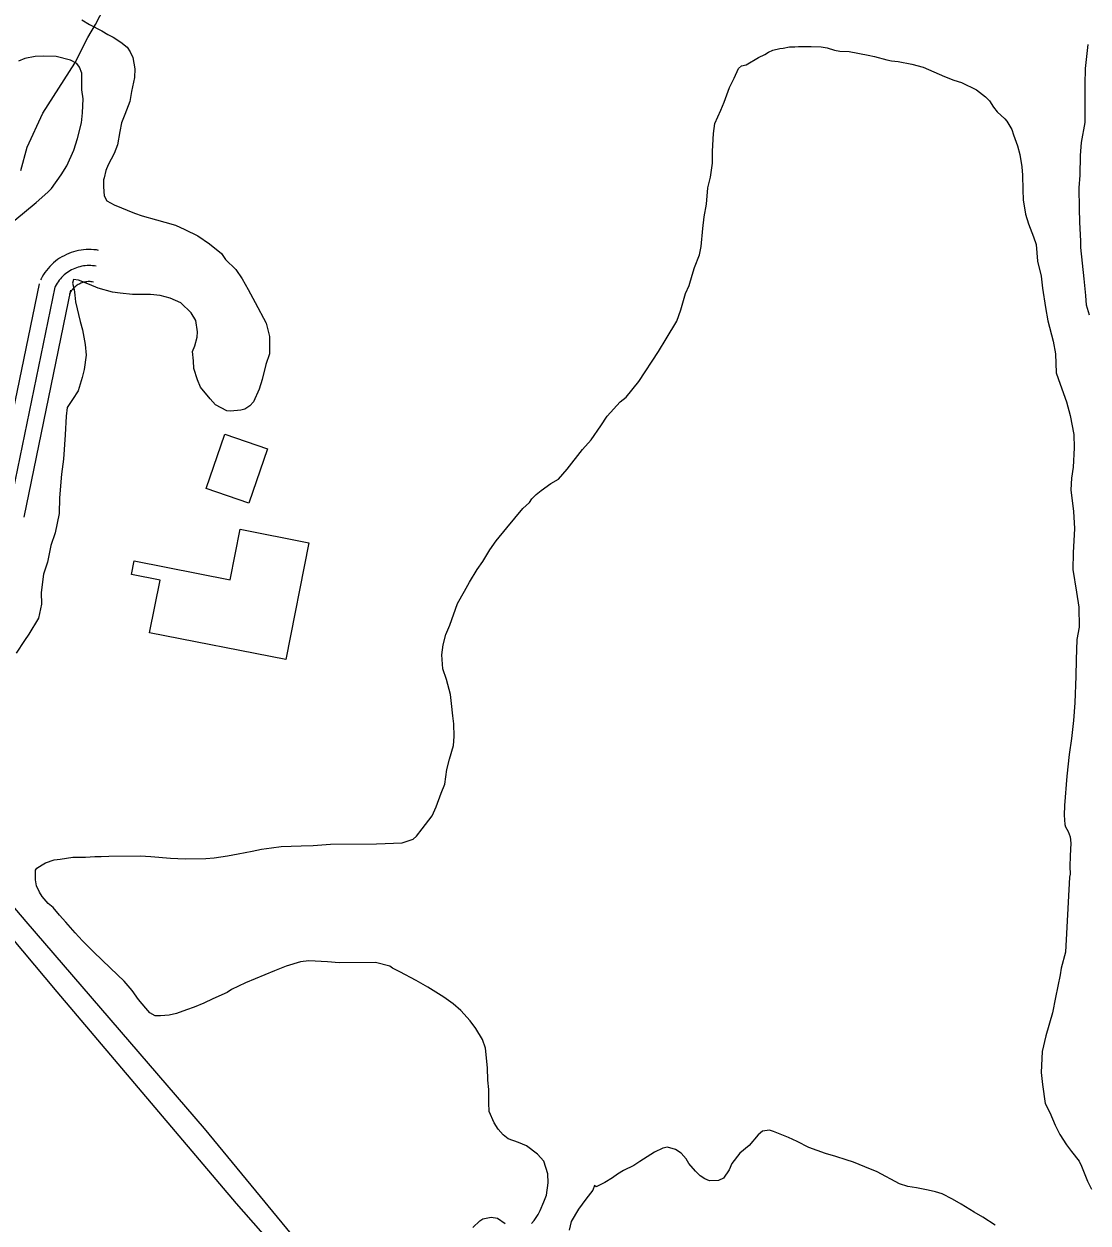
# Model space of a CAD drawing. Extents: x 3313442 to 3351311, y 721974 to 747360.
# Drawn here: x 3330734 to 3331726, y 736863 to 737982 of the extents above; entities that cross this region are included whole.
import ezdxf

# ---------------------------------------------------------------- set-up
doc = ezdxf.new("R2010")
doc.units = 0
for name, color, linetype in [('V-BLDG-OTLN', 7, 'Continuous'), ('V-ROAD-CNTR', 7, 'Continuous'), ('V-SITE-VEGE', 7, 'Continuous'), ('V-TOPO-SHOR', 7, 'Continuous')]:
    doc.layers.add(name, color=color, linetype=linetype)

msp = doc.modelspace()

# ---------------------------------------------------------------- linework, layer by layer
at = {"layer": 'V-BLDG-OTLN'}
for points in [[(3330961, 737585.4), (3330943.4, 737534.6), (3330903.6, 737548.4), (3330921.2, 737599.2)], [(3330851, 737413.7), (3330860.7, 737463), (3330834.1, 737468.2), (3330836.6, 737480.8), (3330926.1, 737463.2), (3330935.3, 737510.3), (3330999.4, 737497.7), (3330978, 737388.7)]]:
    msp.add_lwpolyline(points, close=True, dxfattribs=at)
at = {"layer": 'V-ROAD-CNTR'}
for points in [[(3330803.4, 737770.6), (3330801.4, 737771), (3330799, 737771.2), (3330796.6, 737771.4), (3330794.2, 737771.4), (3330791.8, 737771.3), (3330789.4, 737771.1), (3330787, 737770.8), (3330784.7, 737770.4), (3330782.3, 737769.9), (3330780, 737769.3), (3330777.8, 737768.5), (3330775.5, 737767.7), (3330773.3, 737766.7), (3330771.2, 737765.6), (3330769.1, 737764.5), (3330767, 737763.2), (3330765.1, 737761.9), (3330763.1, 737760.4), (3330761.3, 737758.9), (3330759.5, 737757.2), (3330757.9, 737755.5), (3330756.3, 737753.8), (3330754.7, 737751.9), (3330753.3, 737750), (3330752, 737748), (3330750.7, 737745.9), (3330749.7, 737743.9), (3330749.2, 737743)], [(3330801, 737755.8), (3330799.4, 737756.1), (3330797.7, 737756.3), (3330796, 737756.4), (3330794.3, 737756.4), (3330792.7, 737756.4), (3330791, 737756.2), (3330789.3, 737756), (3330787.6, 737755.7), (3330786, 737755.3), (3330784.4, 737754.9), (3330782.8, 737754.4), (3330781.2, 737753.8), (3330779.6, 737753.1), (3330778.1, 737752.3), (3330776.7, 737751.5), (3330775.2, 737750.6), (3330773.8, 737749.7), (3330772.5, 737748.7), (3330771.2, 737747.6), (3330770, 737746.4), (3330768.8, 737745.2), (3330767.7, 737744), (3330766.6, 737742.7), (3330765.6, 737741.3), (3330764.6, 737739.9), (3330763.8, 737738.5), (3330763, 737737), (3330762.6, 737736.3)], [(3330747.9, 737739.3), (3330721.3, 737609.6)], [(3330798.7, 737741), (3330797.4, 737741.2), (3330796.4, 737741.3), (3330795.4, 737741.4), (3330794.5, 737741.4), (3330793.5, 737741.4), (3330792.5, 737741.3), (3330791.6, 737741.2), (3330790.6, 737741), (3330789.6, 737740.8), (3330788.7, 737740.5), (3330787.8, 737740.2), (3330786.9, 737739.9), (3330786, 737739.5), (3330785.1, 737739.1), (3330784.3, 737738.6), (3330783.4, 737738.1), (3330782.6, 737737.5), (3330781.8, 737736.9), (3330781.1, 737736.3), (3330780.4, 737735.7), (3330779.7, 737735), (3330779, 737734.2), (3330778.4, 737733.5), (3330777.9, 737732.7), (3330777.3, 737731.9), (3330776.8, 737731.1), (3330776.3, 737730.1), (3330776.1, 737729.7)], [(3330762.6, 737736.3), (3330719.1, 737524.7)], [(3330777.3, 737733.3), (3330733.8, 737521.7)]]:
    msp.add_lwpolyline(points, dxfattribs=at)
at = {"layer": 'V-SITE-VEGE'}
for points in [[(3330787.7, 737985.7), (3330794.9, 737981.3), (3330806.4, 737975.5), (3330811.9, 737972.1), (3330817.1, 737969.4), (3330824, 737965), (3330829.9, 737960.2), (3330832.7, 737955.8), (3330835.2, 737950.6), (3330837.3, 737939.9), (3330837, 737932), (3330834, 737918.9), (3330832.4, 737909.6), (3330828, 737897.5), (3330824.6, 737889.5), (3330823.3, 737881.6), (3330821, 737869.2), (3330818, 737860.9), (3330812.2, 737850.5), (3330810.2, 737845), (3330808.5, 737838.4), (3330807.8, 737836.3), (3330807.9, 737829.8), (3330808.6, 737821.5), (3330811.1, 737816.7), (3330818, 737813), (3330837, 737805.2), (3330843.9, 737802.8), (3330857.4, 737799.2), (3330865.3, 737796.8), (3330875, 737794.1), (3330883.7, 737790.1), (3330895.8, 737784), (3330906.9, 737776.8), (3330918, 737767.6), (3330921.8, 737762.1), (3330931.5, 737752.6), (3330937.4, 737744), (3330943, 737734), (3330949.3, 737722)], [(3331727.6, 737710), (3331724.7, 737719.3), (3331724.3, 737728.6), (3331722.5, 737744.1), (3331719.5, 737773.4), (3331719.4, 737779.2), (3331718.6, 737796.8), (3331718.1, 737809.5), (3331718, 737828.8), (3331718.9, 737840.6), (3331719.1, 737859.2), (3331720.1, 737871.2), (3331723.4, 737889.9), (3331723.6, 737904), (3331723.4, 737925.4), (3331724, 737940.2), (3331726.2, 737962.6)], [(3330725.1, 737798.8), (3330745.3, 737815.2), (3330755.9, 737824.9), (3330759.3, 737828.4), (3330768.5, 737841.2), (3330773.6, 737849.5), (3330780.4, 737864), (3330783.7, 737875.1), (3330787.4, 737889.6), (3330788.4, 737898.9), (3330788.9, 737912), (3330787.8, 737920.3), (3330787.7, 737935.8), (3330785.6, 737941.6), (3330783.2, 737945), (3330777.3, 737948.1), (3330763.8, 737951.4), (3330752.1, 737951.7), (3330744.2, 737951.6), (3330734.5, 737949.5), (3330728.7, 737947)], [(3331138, 737441), (3331144.5, 737452.7), (3331149.2, 737461), (3331156.4, 737472.8), (3331161.8, 737480.4), (3331168.3, 737491.2), (3331174.1, 737499.5), (3331184, 737511.6), (3331199, 737529.7), (3331205.2, 737535.2), (3331207.5, 737538.7), (3331211.6, 737542.9), (3331216.1, 737546.4), (3331225.3, 737553), (3331232.2, 737557.2), (3331240.4, 737566.5), (3331254.7, 737584.9), (3331262.9, 737593.9), (3331271.8, 737606.8), (3331277.6, 737615.8), (3331289.9, 737629.3), (3331295.3, 737633.5), (3331307.3, 737648.1), (3331325.7, 737676.1), (3331332.8, 737687.9), (3331342.7, 737704.5), (3331346.4, 737715.2), (3331350.7, 737730.4), (3331354.1, 737737.7), (3331357.1, 737747.4), (3331359.2, 737754.6), (3331363.9, 737766.4), (3331365.5, 737774.3), (3331366.8, 737790.9), (3331368.1, 737801.9), (3331370.4, 737813.6), (3331371.7, 737828.8), (3331374, 737838.8), (3331376, 737851.9), (3331375.9, 737863), (3331376.8, 737879.5), (3331378.1, 737888.8), (3331383.8, 737901.3), (3331386.9, 737908.9), (3331391.9, 737922.7), (3331396.3, 737931.3), (3331400.1, 737940.3), (3331403.1, 737942.8), (3331407.3, 737943.8), (3331418.9, 737950.5), (3331424.8, 737953.3), (3331428.2, 737955.4), (3331432.3, 737957.5), (3331438.8, 737958.9), (3331441.9, 737959.3), (3331447.8, 737960.4), (3331452.6, 737960.4), (3331456.1, 737960.8), (3331468.1, 737960.9), (3331477.4, 737960.6), (3331482.9, 737959.6), (3331489.9, 737957.3), (3331494.7, 737956.3), (3331503.3, 737956), (3331521.3, 737952.7), (3331527.1, 737951.4), (3331538.5, 737948.3), (3331543, 737947.3)], [(3331543, 737947.3), (3331549.2, 737946.7), (3331562, 737944.4), (3331572.3, 737941.4), (3331592.4, 737932.9), (3331601, 737929.5), (3331608.3, 737927.2), (3331622.1, 737920.4), (3331630.5, 737913.9), (3331634.3, 737910.2), (3331638.1, 737904.3), (3331641.6, 737899.9), (3331648.5, 737893.4), (3331650.6, 737891), (3331655.2, 737883.5), (3331656.6, 737878.3), (3331660.5, 737868), (3331662.6, 737860.1), (3331664.4, 737848.4), (3331665.2, 737840.8), (3331665.3, 737827), (3331665.7, 737817.7), (3331667.9, 737804.3), (3331670.7, 737795.4), (3331675.3, 737783.3), (3331677.7, 737776.1), (3331679.2, 737760.6), (3331682.5, 737746.5), (3331683.6, 737735.2), (3331686.5, 737717.3), (3331688.7, 737704.9), (3331693.6, 737686), (3331695.8, 737673.9), (3331696.6, 737656.4), (3331700.2, 737645.7), (3331706.2, 737629.2), (3331709.7, 737616.5), (3331712.9, 737598.9), (3331713.4, 737586.2), (3331712.2, 737568.3), (3331710.9, 737557.9), (3331710.3, 737547.2), (3331712.8, 737526.9), (3331713.6, 737511.1), (3331712.5, 737488.3), (3331711.9, 737472.8), (3331715.5, 737451.5), (3331717.7, 737437.7), (3331717.8, 737419.1), (3331715.9, 737407.4), (3331715, 737388.4), (3331714.8, 737373.2), (3331713.9, 737348.4), (3331712.7, 737331.9), (3331710.7, 737315), (3331708.5, 737300.1), (3331706.5, 737280.1), (3331704.4, 737252.5), (3331704.1, 737243.6), (3331704.5, 737235), (3331705.2, 737232.6), (3331707.6, 737228.4), (3331709.4, 737223.3), (3331710.1, 737217.4), (3331709.6, 737205.7), (3331709.3, 737195.7), (3331709.7, 737188.5), (3331709, 737185.7), (3331705.1, 737115.7), (3331701.1, 737100.9), (3331700.1, 737094.7), (3331695.8, 737073.3), (3331693.2, 737059.1), (3331686.8, 737037.7), (3331683.5, 737022.9), (3331682.6, 737003.6), (3331683.7, 736992.2), (3331686.3, 736974.6), (3331690.5, 736966.1), (3331695.7, 736954.4), (3331699.9, 736945.5), (3331706.2, 736935.9), (3331710.7, 736929.7), (3331718, 736920.8), (3331720.2, 736916), (3331725.8, 736902.2), (3331729.3, 736894.7)], [(3330949.3, 737722), (3330959.8, 737702.5), (3330962.7, 737690.1), (3330962.8, 737673.9), (3330959.5, 737664.2), (3330955.8, 737650.1), (3330953.1, 737641.1), (3330947.7, 737629.3), (3330944.3, 737625.5), (3330939.8, 737622.4), (3330936, 737621.6), (3330926.4, 737620.5), (3330922.9, 737620.8), (3330912.5, 737626.3), (3330907.3, 737632.1), (3330898.3, 737643), (3330895.5, 737649.9), (3330892.3, 737660.2), (3330891.9, 737667.5), (3330891.1, 737676.1), (3330893.1, 737681.6), (3330895.2, 737689.5), (3330895.5, 737694.7), (3330894, 737705), (3330889.8, 737712.2), (3330880.1, 737721.5), (3330870.1, 737725.9), (3330860.7, 737728.6), (3330851.8, 737729.5), (3330834.9, 737729.4), (3330823.5, 737730.7), (3330816.2, 737731.6), (3330803.1, 737735.3), (3330794.8, 737738.7), (3330784.5, 737742.8), (3330780, 737743.4), (3330779, 737740), (3330780.7, 737734.1), (3330781.1, 737728.9), (3330781.9, 737722.7), (3330786.1, 737704.2), (3330788.3, 737696.3), (3330790.8, 737682.8), (3330791.9, 737672.9), (3330789.9, 737659.4), (3330787.9, 737651.8), (3330784.2, 737639.4), (3330779.1, 737631.4), (3330774, 737624.1), (3330773.1, 737615.8), (3330772.2, 737598.6), (3330770.6, 737575.9), (3330768.7, 737561.7), (3330766.8, 737539.6), (3330766.6, 737525.2), (3330762.9, 737506.9), (3330758.9, 737495.1), (3330755.6, 737479.6), (3330751.9, 737468.5), (3330749.9, 737451.3), (3330750, 737440.6), (3330747.4, 737427.5), (3330738.2, 737412.6), (3330734.4, 737406.4), (3330726.6, 737394.6)], [(3331167.2, 736987.7), (3331166.4, 736996.3), (3331166, 737007.7), (3331164.1, 737026.3), (3331161.3, 737034.2), (3331155.3, 737044.5), (3331149.8, 737051.7), (3331141.1, 737061.2), (3331134.1, 737067.4), (3331125.5, 737073.9), (3331110.6, 737083), (3331099.5, 737089.2), (3331084.3, 737097.3), (3331077.4, 737100.7), (3331074.9, 737102.7), (3331061.5, 737106.1), (3331027.7, 737105.8), (3331017, 737106.8), (3330999.4, 737107.7), (3330991.8, 737106.6), (3330978.4, 737102.7), (3330967.4, 737098.4), (3330940.3, 737087.2), (3330927.3, 737080.9), (3330923.2, 737078.1), (3330909.8, 737072.1), (3330901.5, 737068.3), (3330892.6, 737064.4), (3330885.4, 737061.9), (3330876.1, 737058.4), (3330869.2, 737057), (3330861, 737056.2), (3330856.1, 737056.2), (3330851.3, 737059.2), (3330847.5, 737063.4), (3330840.5, 737071.6), (3330834.6, 737080.1), (3330827.3, 737088.7), (3330814.4, 737100.7), (3330806.4, 737108.5), (3330798.8, 737115.7), (3330788.4, 737126.3), (3330781.4, 737133.8), (3330772.7, 737143.7), (3330766.8, 737150.2), (3330760.9, 737157.4), (3330756.4, 737161.2), (3330750.8, 737167.7), (3330748.4, 737171.8), (3330745.6, 737177.6), (3330744.5, 737183.1), (3330744.4, 737192.4), (3330745.8, 737194.2), (3330750.6, 737197.3), (3330754, 737199.1), (3330761.9, 737201.9), (3330767.4, 737202.6), (3330779.5, 737204.4), (3330791.2, 737204.5), (3330799.8, 737204.9), (3330805.7, 737205), (3330812.9, 737205.4), (3330842.2, 737205.6), (3330852.2, 737205), (3330870.5, 737203.4), (3330884.2, 737202.9), (3330903.5, 737203), (3330911.1, 737203.8), (3330923.5, 737205.6), (3330933.5, 737207.4), (3330946.6, 737209.9), (3330955.2, 737211.7), (3330964.5, 737213.2), (3330973.8, 737214.3), (3330992.4, 737215.1), (3331003.4, 737215.2), (3331019.6, 737216.4), (3331062.6, 737216.7), (3331086.4, 737217.9), (3331096.7, 737221.1), (3331099.8, 737223.9), (3331105.3, 737230.8), (3331114.5, 737243), (3331118.2, 737251.3), (3331122.9, 737264.1), (3331126.3, 737272.4), (3331128.2, 737286.2), (3331130.6, 737295.8), (3331134.3, 737308.6), (3331134.9, 737316.9), (3331134.8, 737328.9), (3331133.7, 737336.2), (3331132.6, 737347.9), (3331131.5, 737356.1), (3331127.9, 737370.2), (3331124.4, 737380.2), (3331123.6, 737393.3), (3331124.9, 737402.6), (3331127.2, 737412.3), (3331131, 737420.9), (3331138, 737441)], [(3331207.1, 736862.6), (3331209.5, 736865.4), (3331213.3, 736870.9), (3331215.3, 736874.7), (3331218.7, 736882.7), (3331221, 736888.9), (3331222.7, 736900.6), (3331222.3, 736908.9), (3331218.7, 736920.6), (3331212.8, 736927.4), (3331202.4, 736934.9), (3331195.1, 736938), (3331185.5, 736941.7), (3331180.6, 736945.4), (3331176.1, 736950.6), (3331172.3, 736956.4), (3331167.7, 736967), (3331167.3, 736975.3), (3331167.2, 736987.7)], [(3331639.6, 736860.9), (3331628.2, 736868.4), (3331619.9, 736873.1), (3331607.8, 736880.6), (3331599.8, 736885.4), (3331590.1, 736890.1), (3331583.9, 736892.1), (3331577, 736893.8), (3331566.3, 736895.8), (3331558, 736897.1), (3331550.4, 736899.5), (3331529.6, 736910.7), (3331517.9, 736915.4), (3331507.5, 736919.8), (3331500.6, 736922.1), (3331490.9, 736925.2), (3331481.3, 736927.8), (3331465.7, 736933.6), (3331455, 736939), (3331446.7, 736942.7), (3331432.8, 736948.5), (3331429, 736949.5), (3331422.5, 736948.7), (3331418.7, 736945.3), (3331410.2, 736935.5), (3331401.3, 736928.2), (3331394.1, 736918.5), (3331391.4, 736912.7), (3331386.3, 736905), (3331381.5, 736902.6), (3331373.2, 736902.5), (3331368.8, 736904.2), (3331364.6, 736906.9), (3331360.1, 736911.4), (3331353.8, 736918.6), (3331351.4, 736923), (3331346.8, 736928.1), (3331341.3, 736931.5), (3331334.1, 736933.9), (3331329.6, 736932.8), (3331322, 736929), (3331308.3, 736920.3), (3331302.5, 736916.8), (3331292.9, 736911.9), (3331287.4, 736908.7), (3331282.6, 736905.2), (3331275.4, 736900.7), (3331270.6, 736898.2), (3331267.5, 736896.8), (3331265.8, 736897.9), (3331264.4, 736893.7), (3331257.9, 736885.4), (3331251.1, 736876), (3331244, 736864.3), (3331242.3, 736856.3)], [(3331152.4, 736858.7), (3331158.9, 736865), (3331161.6, 736867), (3331169.5, 736868.5), (3331175.4, 736867.5), (3331182.7, 736862.7)]]:
    msp.add_lwpolyline(points, dxfattribs=at)
at = {"layer": 'V-TOPO-SHOR'}
for points in [[(3330731, 737845.1), (3330736.9, 737866.9), (3330751.3, 737898.7), (3330781.2, 737945.2), (3330793.3, 737969.2), (3330800.5, 737981.4), (3330812.6, 738005)], [(3331018, 736810.2), (3330902, 736951.1), (3330735.9, 737144.3), (3330539.3, 737375.3), (3330492, 737430.4), (3330328.7, 737613.6), (3330171.4, 737795.5), (3330104.4, 737866.1)], [(3331024.8, 736775.6), (3330931.9, 736881.1), (3330764.6, 737078.8), (3330679.4, 737180)]]:
    msp.add_lwpolyline(points, dxfattribs=at)

doc.saveas('drawing.dxf')
